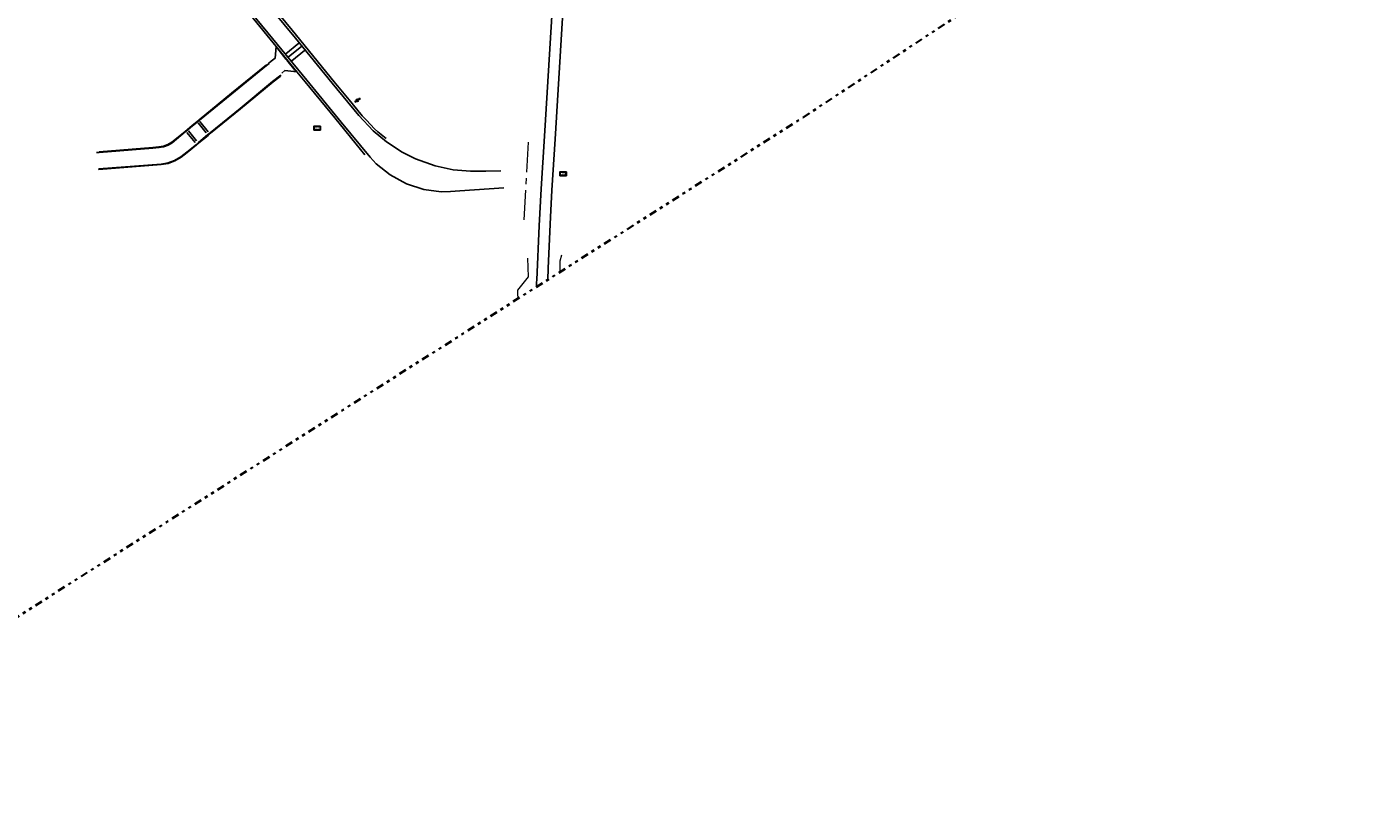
# Model space of a CAD drawing. Header units: metres. Extents: x 169249 to 194689, y 406250 to 412203.
# Tile 353 of 442: x 189029 to 189476, y 410942 to 411205. Entities that reach past the tile are written whole.
import ezdxf

# ---------------------------------------------------------------- set-up
doc = ezdxf.new("R2010")
doc.units = ezdxf.units.M
doc.linetypes.add('BGT_NLCS_N264$0$AL-TEKENBLADGRENS', pattern=[11.5, 2.5, -1.5, 1, -1.5, 1, -1.5, 2.5])
doc.linetypes.add('BGT_NLCS_N264$0$AM-AS', pattern=[16, 10, -2, 2, -2])
doc.layers.get('0').update_dxf_attribs({"linetype": 'CONTINUOUS'})
for name, color, linetype, lineweight in [('BGT_NLCS_N264$0$B-WE-AM-AS_KUNSTWERK_DUIKER-GV', 252, 'BGT_NLCS_N264$0$AM-AS', 18), ('BGT_NLCS_N264$0$B-WE-FV-GELEIDING_WILDRASTER-G', 252, 'CONTINUOUS', 18), ('BGT_NLCS_N264$0$B-WE-VW-BEWEGWIJZERING_DRAAGCONSTRUCTIE-S', 252, 'CONTINUOUS', 25), ('BGT_NLCS_N264$0$X-XX-AL-TEKENBLADGRENS-G', 252, 'BGT_NLCS_N264$0$AL-TEKENBLADGRENS', 35), ('X-XX-AL-REFERENTIE-G', 7, 'CONTINUOUS', 18)]:
    doc.layers.add(name, color=color, linetype=linetype, lineweight=lineweight)
for name, color, linetype in [('BGT_NLCS_N264$0$B-WE-IE-MEUBILAIR_WEGMEUBILAIR-S', 252, 'CONTINUOUS'), ('BGT_NLCS_N264$0$B-WE-OG-TOPOGRAFIE_WEG_RIJWEG-G', 252, 'CONTINUOUS'), ('BGT_NLCS_N264$0$B-WE-VH-KANTOPSLUITING-G', 252, 'CONTINUOUS'), ('BGT_NLCS_N264$0$B-WE-VW-MARKERING-G', 252, 'CONTINUOUS'), ('BGT_NLCS_N264$0$B-WE-VW-VERKEERSTEKEN_DRAAGCONSTRUCTIE-S', 252, 'CONTINUOUS')]:
    doc.layers.add(name, color=color, linetype=linetype)
doc.styles.add('BGT_NLCS_N264$0$NLCS-ISO', font='NLCS-ISO.ttf')

# ---------------------------------------------------------------- blocks, each defined once
blk = doc.blocks.new('BGT_NLCS_N264$0$SIE-WEG_WEGWIJZER-SO')
for q in [(-0.29, -0.29), (0, 0.41), (0.29, -0.29)]:
    blk.add_line((0, 0), q)
blk.add_circle((0, 0), 0.413)
blk = doc.blocks.new('BGT_NLCS_N264$0$SRI-TERREINKAST-SO')
at = {"ltscale": 0.1}
h = blk.add_hatch(color=256, dxfattribs=at)
h.paths.add_polyline_path([(1.16, 0.64), (-1.01, 0.64), (-1.01, -0.71), (1.16, -0.71)])
h.paths.add_polyline_path([(1.01, 0.49), (-0.86, 0.49), (-0.86, -0.56), (1.01, -0.56)], flags=16)
at = {"flags": 128}
for points in [[(1.16, 0.64), (-1.01, 0.64), (-1.01, -0.71), (1.16, -0.71)], [(1.01, 0.49), (-0.86, 0.49), (-0.86, -0.56), (1.01, -0.56)]]:
    blk.add_lwpolyline(points, close=True, dxfattribs=at)
at = {"style": 'BGT_NLCS_N264$0$NLCS-ISO'}
blk.add_text('RI', height=0.6, dxfattribs=at).set_placement((-0.26, -0.29))
blk = doc.blocks.new('BGT_NLCS_N264$0$SIE-WEG_VERKEERSBORD_PAAL-SO')
blk.add_line((-0.3, 0), (0.3, 0))
for radius in [0.2, 0.0745]:
    blk.add_circle((0, 0), radius)
blk = doc.blocks.new('BGT_NLCS_N264')
at = {"layer": 'BGT_NLCS_N264$0$B-WE-AM-AS_KUNSTWERK_DUIKER-GV'}
blk.add_line((189195.29, 411140.52, 10.33), (189196.8, 411167.55, 10.39), dxfattribs=at)
at = {"layer": 'BGT_NLCS_N264$0$B-WE-FV-GELEIDING_WILDRASTER-G'}
for points in [[(189193.16, 411117.08, 11.95), (189193.18, 411117.1, 11.94), (189196.68, 411121.5, 11.63), (189196.51, 411127.77, 11.68)], [(189207.31, 411123.22, 11.62), (189207.25, 411123.51, 11.6), (189207.27, 411126.82, 11.41), (189207.84, 411128.85, 11.42)], [(189193.2, 411114.24, 11.98), (189193.17, 411116.11, 11.96), (189193.17, 411116.33, 11.95), (189193.16, 411117.08, 11.95)]]:
    blk.add_polyline3d(points, dxfattribs=at)
at = {"layer": 'BGT_NLCS_N264$0$B-WE-OG-TOPOGRAFIE_WEG_RIJWEG-G'}
blk.add_line((189112.46, 411198.47, 11.65), (189119.4, 411189.97, 11.65), dxfattribs=at)
for points in [[(189149.23, 411167.72, 11.65), (189146.43, 411169.99, 11.68), (189145.24, 411170.95, 11.69), (189142.59, 411173.79, 11.7), (189141.19, 411175.3, 11.7), (189140.71, 411175.8, 11.71), (189136.8, 411180.58, 11.69), (189131.83, 411186.64, 11.68), (189117.85, 411203.88, 11.73), (189100.39, 411225.01, 11.72), (189098.27, 411227.56, 11.72), (189092.34, 411234.7, 11.72), (189091.1, 411236.3, 11.72), (189088.98, 411239.41, 11.72), (189088.11, 411240.7, 11.71), (189074.19, 411260.93, 11.66), (189067.02, 411271.16, 11.58), (189065.33, 411273.57, 11.56)], [(189054.96, 411264.19, 11.59), (189060.52, 411258.17, 11.61), (189067.7, 411250.4, 11.63), (189076.39, 411241.28, 11.62), (189077.57, 411240.04, 11.62), (189083.12, 411234.31, 11.62), (189086.02, 411230.64, 11.61), (189088.49, 411227.66, 11.64), (189104.01, 411208.8, 11.64), (189112.46, 411198.47, 11.65)], [(189052.48, 411163.05, 11.65), (189053.42, 411163.09, 11.65), (189071.3, 411164.53, 11.72), (189073.32, 411164.67, 11.72), (189074.87, 411164.94, 11.72), (189076.4, 411165.49, 11.71), (189077.7, 411166.29, 11.72), (189082.12, 411169.92, 11.75), (189082.95, 411170.6, 11.83), (189084.51, 411171.9, 11.83), (189086.05, 411173.16, 11.82), (189086.84, 411173.78, 11.76), (189097.64, 411182.64, 11.71), (189109.26, 411192.09, 11.66), (189110.07, 411192.78, 11.64), (189110, 411192.86, 11.64), (189110.78, 411193.52, 11.64), (189112.1, 411194.52, 11.64), (189112.45, 411198.39, 11.65), (189112.46, 411198.47, 11.65)], [(189114.01, 411188.82, 11.48), (189111.26, 411186.7, 11.52), (189100.48, 411177.76, 11.6), (189090.43, 411169.58, 11.64), (189089.58, 411168.89, 11.7), (189088.1, 411167.66, 11.72), (189086.58, 411166.38, 11.72), (189085.81, 411165.76, 11.64), (189082.68, 411163.16, 11.62), (189080.6, 411161.62, 11.61), (189078.57, 411160.42, 11.61), (189076.36, 411159.62, 11.61), (189074.05, 411159.16, 11.61), (189053.28, 411157.57, 11.54)], [(189119.4, 411189.97, 11.65), (189119.35, 411189.97, 11.65), (189115.39, 411190.41, 11.62), (189114.32, 411189.49, 11.55)], [(189119.4, 411189.97, 11.65), (189122.16, 411186.59, 11.66), (189132.01, 411174.64, 11.69), (189140.63, 411164.06, 11.7), (189142.11, 411162.25, 11.71)]]:
    blk.add_polyline3d(points, dxfattribs=at)
at = {"layer": 'BGT_NLCS_N264$0$B-WE-VH-KANTOPSLUITING-G'}
for points in [[(189114.16, 411188.69, 11.49), (189113.76, 411188.41, 11.53), (189111.48, 411186.58, 11.64), (189100.59, 411177.62, 11.69), (189090.55, 411169.44, 11.71), (189089.76, 411168.76, 11.75), (189088.2, 411167.48, 11.74), (189086.66, 411166.21, 11.74), (189085.9, 411165.63, 11.75), (189082.8, 411163.03, 11.73), (189080.74, 411161.48, 11.71), (189078.67, 411160.27, 11.72), (189076.4, 411159.4, 11.71), (189074.05, 411158.98, 11.71), (189053.31, 411157.38, 11.67), (189053.28, 411157.57, 11.54)], [(189053.32, 411163.3, 11.75), (189071.28, 411164.73, 11.82), (189073.27, 411164.88, 11.82), (189074.83, 411165.15, 11.82), (189076.28, 411165.68, 11.82), (189077.6, 411166.44, 11.83), (189082.07, 411170.1, 11.85), (189082.84, 411170.76, 11.86), (189084.4, 411172.01, 11.86), (189085.95, 411173.32, 11.86), (189086.72, 411173.93, 11.85), (189097.55, 411182.81, 11.82), (189109.18, 411192.32, 11.76)]]:
    blk.add_polyline3d(points, dxfattribs=at)
at = {"layer": 'BGT_NLCS_N264$0$B-WE-VW-MARKERING-G'}
for p, q in [((189112.63, 411198.06, 11.66), (189115.76, 411194.08, 11.66)), ((189115.73, 411196, 11.69), (189119.97, 411199.48, 11.69)), ((189120.91, 411198.39, 11.69), (189116.57, 411194.98, 11.69)), ((189117.64, 411193.63, 11.69), (189121.89, 411197.11, 11.69)), ((189089.09, 411169.56, 11.75), (189086.4, 411172.89, 11.82)), ((189086.94, 411173.36, 11.78), (189089.73, 411169.94, 11.71)), ((189085.38, 411166.38, 11.68), (189082.67, 411169.75, 11.78)), ((189083.16, 411170.22, 11.82), (189085.9, 411166.94, 11.73))]:
    blk.add_line(p, q, dxfattribs=at)
at = {"layer": 'BGT_NLCS_N264$0$B-WE-VW-MARKERING-G', "linetype": 'Continuous'}
blk.add_line((189115.99, 411193.89, 11.66), (189118.82, 411190.42, 11.65), dxfattribs=at)
for points in [[(189267.17, 411433.12, 11.61), (189259.15, 411432.56, 11.67), (189251.95, 411431.41, 11.66), (189244.04, 411428.8, 11.65), (189238.45, 411426, 11.64), (189233.33, 411422.43, 11.65), (189228.69, 411418.25, 11.66), (189224.71, 411413.38, 11.65), (189221.94, 411408.97, 11.61), (189218.74, 411402.4, 11.55), (189216.85, 411396.41, 11.5), (189215.93, 411391.29, 11.51), (189215.32, 411385.59, 11.49), (189202.03, 411168.51, 11.43), (189200.9, 411150.95, 11.54), (189200.2, 411138.58, 11.66), (189199.45, 411120.48, 11.86), (189199.39, 411119.61, 11.86), (189199.37, 411118.17, 11.86)], [(189217.65, 411366.39, 11.49), (189205.56, 411167.47, 11.44), (189204.47, 411150.43, 11.52), (189204, 411141.47, 11.62), (189203.21, 411124.41, 11.79), (189203.11, 411120.55, 11.79)], [(189092.09, 411233.97, 11.69), (189100.69, 411223.35, 11.68), (189108.08, 411214.34, 11.68), (189118.87, 411201.24, 11.68), (189131.17, 411186.21, 11.69), (189140.04, 411175.37, 11.66), (189144.8, 411170.3, 11.64), (189149.33, 411166.59, 11.61), (189154.48, 411163.18, 11.57), (189159.01, 411160.96, 11.54), (189165.55, 411158.58, 11.53), (189171.55, 411157.27, 11.51), (189177.38, 411156.76, 11.51), (189182.41, 411156.77, 11.49), (189187.51, 411156.95, 11.48)], [(189188.41, 411151.25, 11.45), (189173.72, 411150.22, 11.53), (189170.62, 411150.03, 11.54), (189167.53, 411149.96, 11.54), (189161.71, 411150.73, 11.55), (189155.99, 411152.54, 11.57), (189150.5, 411155.55, 11.59), (189145.89, 411159.28, 11.62), (189143.85, 411161.47, 11.63), (189134.21, 411173.11, 11.66), (189122.66, 411187.13, 11.67), (189111.23, 411201.09, 11.66), (189100.8, 411213.83, 11.67), (189091.01, 411225.8, 11.68), (189087.36, 411230.05, 11.68)]]:
    blk.add_polyline3d(points, dxfattribs=at)
at = {"layer": 'BGT_NLCS_N264$0$X-XX-AL-TEKENBLADGRENS-G'}
blk.add_polyline3d([(188462.49, 410649.7, 0), (189288.39, 411174.77, 0), (189471.24, 411295.24, 0), (189716.29, 411320.83, 0), (189853.14, 411352.5, 0), (190002.96, 411388.8, 0), (190047.4, 411384.59, 0), (191182.07, 411639.72, 0)], dxfattribs=at)
at = {"layer": 'BGT_NLCS_N264$0$B-WE-IE-MEUBILAIR_WEGMEUBILAIR-S', "color": 7}
for p in [(189126.09, 411171.21, 11.26), (189208.17, 411155.99, 11.32)]:
    blk.add_blockref('BGT_NLCS_N264$0$SRI-TERREINKAST-SO', p, dxfattribs=at)
at = {"layer": 'BGT_NLCS_N264$0$B-WE-VW-BEWEGWIJZERING_DRAAGCONSTRUCTIE-S', "color": 7}
blk.add_blockref('BGT_NLCS_N264$0$SIE-WEG_WEGWIJZER-SO', (189139.57, 411180.48, 11.48), dxfattribs=at)
at = {"layer": 'BGT_NLCS_N264$0$B-WE-VW-VERKEERSTEKEN_DRAAGCONSTRUCTIE-S', "color": 7}
for p in [(189139, 411180.05, 11.52), (189139.57, 411180.48, 11.48), (189140.28, 411180.96, 11.32)]:
    blk.add_blockref('BGT_NLCS_N264$0$SIE-WEG_VERKEERSBORD_PAAL-SO', p, dxfattribs=at)

msp = doc.modelspace()

# ---------------------------------------------------------------- block references
at = {"layer": 'X-XX-AL-REFERENTIE-G'}
msp.add_blockref('BGT_NLCS_N264', (0, 0), dxfattribs=at)

doc.saveas('drawing.dxf')
